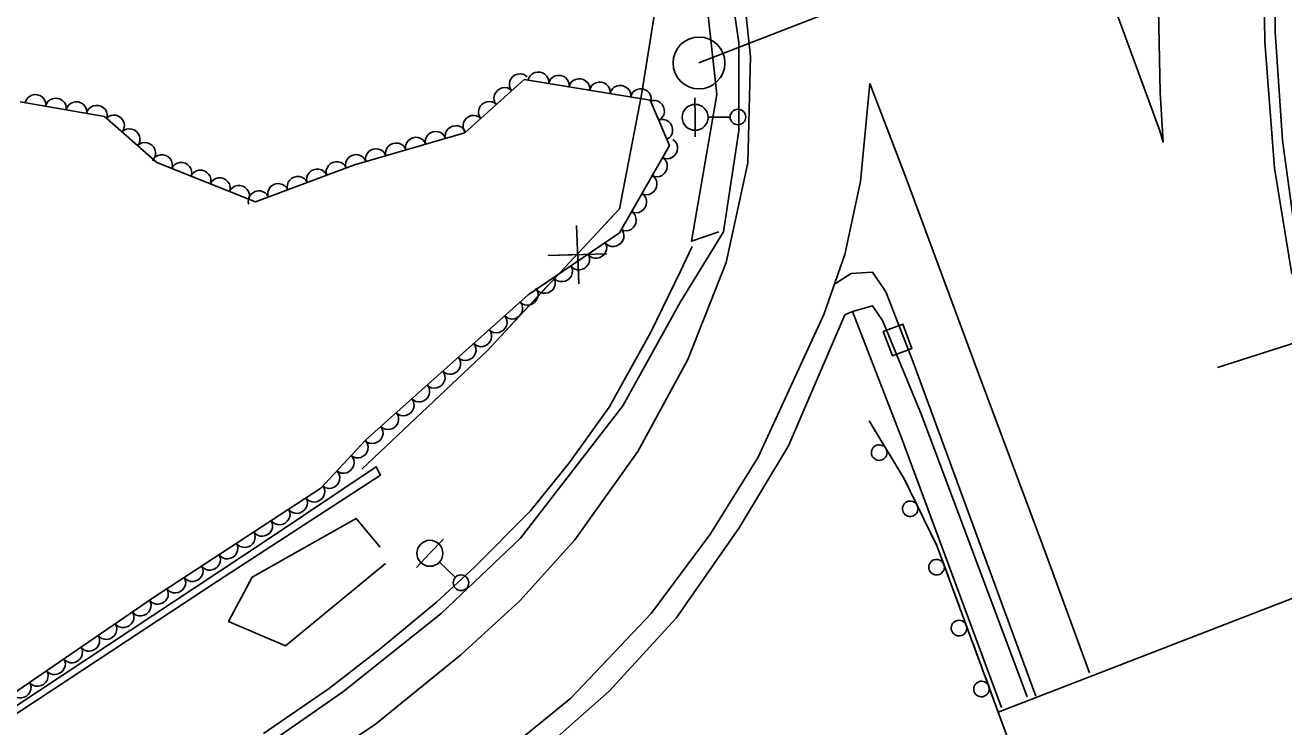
# Model space of a CAD drawing. Extents: x 1722896 to 1754269, y 648279 to 666297.
# Drawn here: x 1746488.9 to 1746731.4, y 652417 to 652552.1 of the extents above; entities that cross this region are included whole.
import ezdxf

# ---------------------------------------------------------------- set-up
doc = ezdxf.new("R2010")
doc.units = 0
for name, color, linetype in [('DESIGN - CENTERLINE - Proposed', 7, 'Continuous'), ('DESIGN - CENTERLINE - Proposed Text', 7, 'Continuous'), ('DESIGN - PUBLIC HEARING - Shapes', 7, 'Continuous'), ('DESIGN - SCRATCH - User 1', 7, 'Continuous'), ('SURVEY - CENTERLINE - Preliminary Text', 7, 'Continuous'), ('SURVEY - DRAINAGE - Natural Features', 7, 'Continuous'), ('SURVEY - DTM - Breaklines', 7, 'Continuous'), ('SURVEY - VEGETATION - Features with Text', 7, 'Continuous')]:
    doc.layers.add(name, color=color, linetype=linetype)

msp = doc.modelspace()

# ---------------------------------------------------------------- linework, layer by layer
at = {"layer": 'DESIGN - CENTERLINE - Proposed'}
msp.add_lwpolyline([(1746676.36, 652419.88), (1746757.17, 652451.12), (1746776.99, 652397.56), (1746808.08, 652313.43), (1746833.64, 652244.49), (1746844.97, 652214.53), (1746763.59, 652182.56), (1746676.36, 652419.88)], dxfattribs=at)
at = {"layer": 'DESIGN - CENTERLINE - Proposed Text'}
for points in [[(1746553.73, 652466.67), (1746577.94, 652489.49), (1746603.41, 652516.8), (1746607.61, 652538.74), (1746610.98, 652559.62), (1746607.52, 652579.71), (1746597.31, 652621.72), (1746580.36, 652671.64), (1746567.91, 652668.47), (1746551.72, 652713.55), (1746547.53, 652729.21), (1746563.05, 652734.36), (1746552.54, 652762.2)], [(1746600.33, 652513.5), (1746603.41, 652516.8), (1746607.61, 652538.74), (1746610.73, 652558.04)], [(1746595.09, 652513.6), (1746595.55, 652502.37), (1746595.36, 652508.02), (1746589.7, 652507.82), (1746600.94, 652508.14)], [(1746553.73, 652466.67), (1746577.94, 652489.49), (1746589.35, 652501.73)]]:
    msp.add_lwpolyline(points, dxfattribs=at)
at = {"layer": 'DESIGN - PUBLIC HEARING - Shapes'}
for p, q in [((1746618.7, 652544.87), (1746648.37, 652556.4)), ((1746618.73, 652544.85), (1746618.73, 652544.85)), ((1746745.89, 652494.94), (1746718.58, 652486.22))]:
    msp.add_line(p, q, dxfattribs=at)
msp.add_circle((1746618.7, 652544.87), 5, dxfattribs=at)
at = {"layer": 'DESIGN - SCRATCH - User 1'}
for points in [[(1746651.48, 652475.94), (1746658.19, 652464.9), (1746664.6, 652451.76), (1746676.36, 652419.88)], [(1746651.48, 652475.94), (1746652.7, 652473.93)], [(1746653.53, 652472.56), (1746655.92, 652468.63)], [(1746254.63, 652266.66), (1746272.68, 652277.62), (1746301.79, 652297.45), (1746365.55, 652340.62), (1746535.12, 652452.81), (1746556.53, 652467.13), (1746557.37, 652465.52), (1746525.95, 652445.07), (1746470.89, 652408.84), (1746412.86, 652370.38), (1746365.97, 652338.73), (1746303.37, 652296.51), (1746255.35, 652265.51)], [(1746656.75, 652467.26), (1746657.97, 652465.26)], [(1746657.97, 652465.26), (1746658.19, 652464.9), (1746659.04, 652463.16)], [(1746659.74, 652461.72), (1746661.75, 652457.59)], [(1746662.46, 652456.15), (1746663.49, 652454.04)], [(1746663.49, 652454.04), (1746664.52, 652451.93)], [(1746665.09, 652450.43), (1746666.68, 652446.12)], [(1746667.23, 652444.62), (1746668.05, 652442.41)], [(1746668.05, 652442.41), (1746668.86, 652440.21)], [(1746669.41, 652438.71), (1746671.01, 652434.39)], [(1746671.56, 652432.89), (1746672.37, 652430.69)], [(1746672.37, 652430.69), (1746673.19, 652428.48)], [(1746673.74, 652426.98), (1746675.33, 652422.66)], [(1746675.89, 652421.16), (1746676.36, 652419.88)]]:
    msp.add_lwpolyline(points, dxfattribs=at)
for centre, start, end in [((1746653.43, 652469.84), 144.5568, 144.547), ((1746659.39, 652459.02), 139.2613, 139.2515), ((1746664.47, 652447.78), 133.5103, 133.5005), ((1746668.79, 652436.05), 133.5103, 133.5005), ((1746673.12, 652424.32), 133.5103, 133.5005)]:
    msp.add_arc(centre, 1.5, start, end, dxfattribs=at)
at = {"layer": 'SURVEY - CENTERLINE - Preliminary Text'}
for points in [[(1746528.23, 652849.84), (1746542.4, 652812.83), (1746564.66, 652754.31), (1746579.51, 652712.41), (1746593.95, 652674.79), (1746602.62, 652648.87), (1746611.24, 652619.88), (1746618.27, 652593.56), (1746622.54, 652574.95), (1746626.35, 652548.79), (1746626.38, 652531.82), (1746623.44, 652512.34), (1746615.15, 652498.88), (1746604.06, 652478.84), (1746584.34, 652453.36), (1746569.05, 652438.87), (1746550.03, 652423.7), (1746519.72, 652402.67), (1746450, 652357.92), (1746392.69, 652320.98), (1746303.48, 652264.06)], [(1746528.16, 652849.82), (1746520.93, 652847.26), (1746532.29, 652819.21), (1746544.14, 652788.75), (1746548.84, 652777.41), (1746553.61, 652766.22), (1746567.87, 652730.82), (1746585.71, 652681.83), (1746597.28, 652648.58), (1746607.05, 652615.8), (1746614.16, 652588.42), (1746620.18, 652556.93), (1746622.16, 652538.78), (1746617.25, 652510.54), (1746622.55, 652512.35)], [(1746529.49, 652399.52), (1746556.41, 652417.54), (1746572.82, 652430.88), (1746584.2, 652441.29), (1746594.82, 652453.04), (1746606.93, 652470.03), (1746616.53, 652487.74), (1746623.95, 652506.43), (1746628.11, 652525.67), (1746628.61, 652546.1), (1746626.68, 652564.08), (1746621.03, 652591.5), (1746611.18, 652628.74), (1746600.22, 652665.21), (1746587.12, 652702.99), (1746572.53, 652742.72), (1746557.56, 652781.14)], [(1746755.88, 652781.25), (1746712.55, 652766.16), (1746686.94, 652755.33), (1746676.7, 652748.11), (1746666.26, 652738.2), (1746646.25, 652703.06), (1746659.63, 652663.76), (1746675.25, 652618.86), (1746690.71, 652577.57), (1746707.49, 652531.83), (1746708.13, 652529.65), (1746707.54, 652539.17), (1746707.05, 652564.74), (1746708.67, 652594.26), (1746711.31, 652613.12), (1746716.74, 652634.44), (1746724.35, 652661.47), (1746733.28, 652683.51)], [(1746732.91, 652504.18), (1746729.59, 652524.61), (1746727.71, 652548.92), (1746727.4, 652571.27), (1746728.9, 652592.29), (1746734.29, 652625.49)], [(1746734.21, 652616.14), (1746732.24, 652602.09), (1746730.54, 652586.85), (1746729.66, 652568.29), (1746729.68, 652550.86), (1746731.1, 652529.98), (1746733.73, 652510.71), (1746736.75, 652496.3), (1746741.75, 652480.02), (1746744.67, 652469.2), (1746752.09, 652449.69)], [(1746270.28, 652217.5), (1746317.59, 652246.05), (1746379.4, 652284.62), (1746439.6, 652322.45), (1746486.26, 652351.12), (1746539.87, 652384.42), (1746575.95, 652407.84), (1746594.05, 652422.53), (1746609.48, 652438.85), (1746620.92, 652454.19), (1746630.09, 652468.98), (1746642.78, 652496.42), (1746646.81, 652508.01), (1746649.83, 652522.03), (1746651.59, 652540.89), (1746658.66, 652522.51), (1746671.76, 652487.14), (1746684.99, 652451.79), (1746693.9, 652427.41)], [(1746534.8, 652415.72), (1746547.53, 652424.49), (1746557.29, 652432.08), (1746568.13, 652441.02), (1746575.48, 652447.79), (1746586.27, 652458.62), (1746593.79, 652467.96), (1746601.38, 652478.57), (1746609.46, 652493.05), (1746615.16, 652504.77), (1746617.36, 652509.55)], [(1746645.02, 652502.43), (1746648.01, 652504.35), (1746652.15, 652504.58), (1746654.68, 652500.79), (1746659.9, 652487.45), (1746683.57, 652422.95)], [(1746271.55, 652212.34), (1746297.16, 652227.77), (1746337.7, 652253.06), (1746375.67, 652277.41), (1746403.05, 652294.81), (1746462, 652331.31), (1746519.05, 652365.34), (1746560.47, 652391.72), (1746585.89, 652410.14), (1746601.41, 652423.88), (1746614.34, 652437.98), (1746626.46, 652455.38), (1746635.92, 652471.13), (1746646.83, 652496.36), (1746648.26, 652496.99)], [(1746648.26, 652496.99), (1746652.15, 652498.11), (1746654.06, 652495.26), (1746661.59, 652477.09), (1746681.94, 652422.78)], [(1746648.26, 652496.99), (1746657.7, 652472.67), (1746676.95, 652420.78)]]:
    msp.add_lwpolyline(points, dxfattribs=at)
at = {"layer": 'SURVEY - DRAINAGE - Natural Features'}
msp.add_line((1746656.96, 652491.54), (1746656.96, 652491.54), dxfattribs=at)
msp.add_lwpolyline([(1746654.21, 652493.19), (1746657.95, 652494.58), (1746659.71, 652489.9), (1746655.96, 652488.5), (1746654.21, 652493.19)], dxfattribs=at)
at = {"layer": 'SURVEY - DTM - Breaklines'}
for p, q in [((1746617.96, 652534.4), (1746617.93, 652538.15)), ((1746617.96, 652534.4), (1746617.99, 652530.65)), ((1746624.71, 652534.45), (1746620.46, 652534.41)), ((1746566.88, 652450.45), (1746569.46, 652453.18)), ((1746566.88, 652450.45), (1746564.3, 652447.73)), ((1746571.78, 652445.81), (1746568.69, 652448.73))]:
    msp.add_line(p, q, dxfattribs=at)
for centre, radius in [((1746617.96, 652534.4), 2.5), ((1746626.21, 652534.46), 1.5), ((1746566.88, 652450.45), 2.5), ((1746572.86, 652444.78), 1.5)]:
    msp.add_circle(centre, radius, dxfattribs=at)
at = {"layer": 'SURVEY - VEGETATION - Features with Text'}
for points in [[(1746487.95, 652537.41), (1746504.21, 652534.56), (1746514.25, 652525.72), (1746533.28, 652518.13), (1746552.34, 652525.26), (1746573.63, 652531.43), (1746585.05, 652541.69), (1746609.27, 652537.73), (1746613.04, 652529), (1746603.38, 652512.19), (1746585.82, 652500.2), (1746554.45, 652472.22), (1746545.86, 652463), (1746513.82, 652442.09), (1746482.72, 652420.84)], [(1746558.29, 652448.5), (1746539.08, 652432.64), (1746528.09, 652437.29), (1746532.64, 652445.86), (1746552.67, 652457.15), (1746557.29, 652451.62)]]:
    msp.add_lwpolyline(points, dxfattribs=at)
for centre, major_axis in [((1746587.78, 652541.24), (1.97, -0.32)), ((1746584.13, 652540.86), (1.49, 1.34)), ((1746591.73, 652540.6), (1.97, -0.32)), ((1746595.67, 652539.95), (1.97, -0.32)), ((1746599.62, 652539.31), (1.97, -0.32)), ((1746603.57, 652538.66), (1.97, -0.32)), ((1746490.91, 652536.89), (1.97, -0.35)), ((1746494.85, 652536.2), (1.97, -0.35)), ((1746581.16, 652538.19), (1.49, 1.34)), ((1746607.52, 652538.02), (1.97, -0.32)), ((1746498.79, 652535.51), (1.97, -0.35)), ((1746502.73, 652534.82), (1.97, -0.35)), ((1746578.18, 652535.51), (1.49, 1.34)), ((1746610.15, 652535.69), (0.79, -1.84)), ((1746506.08, 652532.91), (1.5, -1.32)), ((1746575.2, 652532.84), (1.49, 1.34)), ((1746611.74, 652532.02), (0.79, -1.84)), ((1746509.09, 652530.27), (1.5, -1.32)), ((1746567.98, 652529.79), (1.92, 0.56)), ((1746571.82, 652530.9), (1.92, 0.56)), ((1746512.09, 652527.62), (1.5, -1.32)), ((1746556.45, 652526.45), (1.92, 0.56)), ((1746560.3, 652527.56), (1.92, 0.56)), ((1746564.14, 652528.68), (1.92, 0.56)), ((1746612.68, 652528.38), (-1, -1.73)), ((1746515.29, 652525.31), (1.86, -0.74)), ((1746548.86, 652523.96), (1.87, 0.7)), ((1746552.61, 652525.34), (1.92, 0.56)), ((1746610.69, 652524.91), (-1, -1.73)), ((1746519.01, 652523.82), (1.86, -0.74)), ((1746522.72, 652522.34), (1.86, -0.74)), ((1746545.11, 652522.55), (1.87, 0.7)), ((1746526.44, 652520.86), (1.86, -0.74)), ((1746530.15, 652519.38), (1.86, -0.74)), ((1746537.62, 652519.75), (1.87, 0.7)), ((1746541.37, 652521.15), (1.87, 0.7)), ((1746608.7, 652521.45), (-1, -1.73)), ((1746533.87, 652518.35), (1.87, 0.7)), ((1746606.71, 652517.98), (-1, -1.73)), ((1746604.71, 652514.51), (-1, -1.73)), ((1746602.29, 652511.44), (-1.65, -1.13)), ((1746598.98, 652509.19), (-1.65, -1.13)), ((1746595.68, 652506.93), (-1.65, -1.13)), ((1746592.38, 652504.67), (-1.65, -1.13)), ((1746589.07, 652502.42), (-1.65, -1.13)), ((1746585.78, 652500.16), (-1.49, -1.33)), ((1746582.79, 652497.49), (-1.49, -1.33)), ((1746579.8, 652494.83), (-1.49, -1.33)), ((1746576.82, 652492.17), (-1.49, -1.33)), ((1746573.83, 652489.51), (-1.49, -1.33)), ((1746570.85, 652486.85), (-1.49, -1.33)), ((1746567.86, 652484.18), (-1.49, -1.33)), ((1746564.88, 652481.52), (-1.49, -1.33)), ((1746561.89, 652478.86), (-1.49, -1.33)), ((1746558.91, 652476.2), (-1.49, -1.33)), ((1746555.92, 652473.53), (-1.49, -1.33)), ((1746553.07, 652470.74), (-1.36, -1.46)), ((1746550.34, 652467.81), (-1.36, -1.46)), ((1746547.61, 652464.89), (-1.36, -1.46)), ((1746544.67, 652462.22), (-1.67, -1.09)), ((1746541.32, 652460.04), (-1.67, -1.09)), ((1746537.97, 652457.85), (-1.67, -1.09)), ((1746534.62, 652455.66), (-1.67, -1.09)), ((1746531.27, 652453.48), (-1.67, -1.09)), ((1746527.92, 652451.29), (-1.67, -1.09)), ((1746524.57, 652449.1), (-1.67, -1.09)), ((1746521.22, 652446.92), (-1.67, -1.09)), ((1746517.87, 652444.73), (-1.67, -1.09)), ((1746511.21, 652440.3), (-1.65, -1.13)), ((1746514.52, 652442.55), (-1.67, -1.09)), ((1746507.9, 652438.05), (-1.65, -1.13)), ((1746504.6, 652435.79), (-1.65, -1.13)), ((1746501.3, 652433.53), (-1.65, -1.13)), ((1746498, 652431.28), (-1.65, -1.13)), ((1746494.69, 652429.02), (-1.65, -1.13)), ((1746491.39, 652426.76), (-1.65, -1.13)), ((1746488.09, 652424.51), (-1.65, -1.13))]:
    msp.add_ellipse(centre, major_axis=major_axis, ratio=0.940188, start_param=0, end_param=3.141593, dxfattribs=at)

doc.saveas('drawing.dxf')
